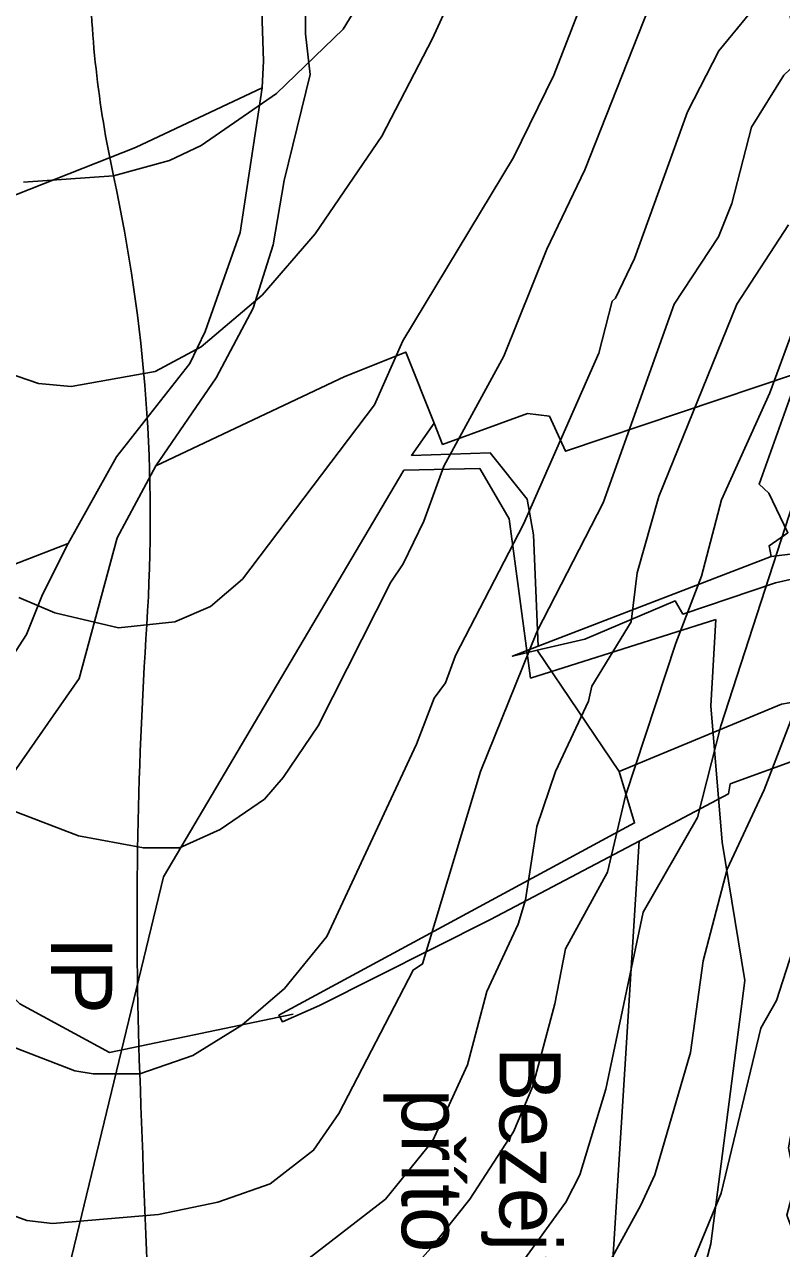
# Model space of a CAD drawing. Extents: x -510989 to -501240, y -1184665 to -1176089.
# Drawn here: x -509320.3 to -509072.6, y -1178596.2 to -1178195.4 of the extents above; entities that cross this region are included whole.
import ezdxf

# ---------------------------------------------------------------- set-up
doc = ezdxf.new("R2010")
doc.units = 0
for name, color, linetype in [('lesni_pozemek', 7, 'Continuous'), ('NAVRH_interakcni_prvky', 7, 'Continuous'), ('NAVRH_rozvodnice', 7, 'Continuous'), ('orna_puda', 7, 'Continuous'), ('ostatni_plocha_x_neplodna_puda', 7, 'Continuous'), ('STAV_systematicke_odvodneni', 7, 'Continuous'), ('trvaly_travni_porost', 7, 'Continuous'), ('vrstevnice_01', 7, 'Continuous'), ('vrstevnice_02', 7, 'Continuous')]:
    doc.layers.add(name, color=color, linetype=linetype)

msp = doc.modelspace()

# ---------------------------------------------------------------- linework, layer by layer
at = {"layer": 'lesni_pozemek'}
for points in [[(-509352.23, -1177992.82), (-509277.91, -1177979.64), (-509294.38, -1178059.57), (-509277.56, -1178096.58), (-509249.2, -1178142.97), (-509242.63, -1178191.05), (-509242.06, -1178207.34), (-509242.58, -1178216.16), (-509283.99, -1178235.74), (-509461.65, -1178305.88)], [(-509070.93, -1178188.14), (-509058.99, -1178235.48), (-509065.92, -1178256.91), (-509063.93, -1178284.96), (-509058.77, -1178306.68), (-509067.99, -1178309.79), (-509143.24, -1178335.17), (-509148.52, -1178323.61), (-509155.73, -1178322.8), (-509183.52, -1178332.91), (-509186.3, -1178325.96), (-509195.58, -1178302.7), (-509215.44, -1178310.62), (-509277.34, -1178339.91), (-509257.62, -1178311.13), (-509245.45, -1178288.29), (-509238.94, -1178267.61), (-509235.33, -1178246.53), (-509226.84, -1178211.78), (-509228.36, -1178198.52), (-509228.34, -1178184.75)]]:
    msp.add_lwpolyline(points, dxfattribs=at)
for points in [[(-509242.58, -1178216.16), (-509249.76, -1178263.5), (-509261.19, -1178295.99), (-509266.21, -1178306.42), (-509290.19, -1178336.95), (-509306.07, -1178365.33), (-509350.84, -1178382.73), (-509369.3, -1178390.13), (-509445.22, -1178426.28), (-509483.16, -1178444.87), (-509521.86, -1178468.22), (-509537.17, -1178439.35), (-509570.24, -1178456.89), (-509623.21, -1178492.39), (-509630.45, -1178455.52), (-509643.89, -1178444.47), (-509619.86, -1178428.49), (-509628.37, -1178411.06), (-509595.24, -1178392.56), (-509544.9, -1178360.44), (-509543.23, -1178344.97), (-509542.89, -1178344.8), (-509461.65, -1178305.88), (-509283.99, -1178235.74)], [(-509306.07, -1178365.33), (-509314.46, -1178382.03), (-509319.66, -1178395.18), (-509333.51, -1178416.41), (-509357.62, -1178446.69), (-509375.95, -1178453.44), (-509431.97, -1178489.18), (-509460.4, -1178503.32), (-509497.06, -1178523.94), (-509523.84, -1178541.35), (-509528.28, -1178534.13), (-509544.42, -1178507.82), (-509519.89, -1178494.82), (-509477.28, -1178469.42), (-509452.91, -1178458.07), (-509405.78, -1178437.19), (-509364.01, -1178412.07), (-509350.54, -1178396.53), (-509349.49, -1178389.74), (-509350.84, -1178382.73)]]:
    msp.add_lwpolyline(points, close=True, dxfattribs=at)
at = {"layer": 'NAVRH_interakcni_prvky'}
msp.add_lwpolyline([(-509232.44, -1178519.48), (-509292.45, -1178531.94), (-509321.89, -1178516.08), (-509355.85, -1178482.12)], dxfattribs=at)
at = {"layer": 'NAVRH_rozvodnice'}
for centre, radius, start, end in [((-508957.28, -1178172.54), 341.68, 180.3281, 192.2433), ((-509808.31, -1178357.21), 529.15, 356.2307, 12.2433), ((-507817.51, -1178488.37), 1465.96, 176.23073, 181.97922), ((-501370.86, -1178265.59), 7916.45, 181.979217, 183.19639)]:
    msp.add_arc(centre, radius, start, end, dxfattribs=at)
at = {"layer": 'orna_puda'}
msp.add_lwpolyline([(-509136.21, -1178728.22), (-509127.44, -1178594.74), (-509119.19, -1178462.76), (-509089.96, -1178447.33), (-509089.35, -1178444.08), (-509065.99, -1178435.56), (-509065.97, -1178467.35), (-509067.53, -1178477.84), (-509066.87, -1178484.6), (-509059.92, -1178500.82), (-509062.23, -1178514.38), (-509069.22, -1178516.36), (-509069.47, -1178537.93), (-509066.85, -1178549.86), (-509069.78, -1178560.1), (-509070.28, -1178563.21), (-509067.97, -1178574.57), (-509070.81, -1178585.19), (-509064.96, -1178601)], dxfattribs=at)
at = {"layer": 'ostatni_plocha_x_neplodna_puda'}
for points in [[(-509228.34, -1178184.75), (-509228.36, -1178198.52), (-509226.84, -1178211.78), (-509235.33, -1178246.53), (-509238.94, -1178267.61), (-509245.45, -1178288.29), (-509257.62, -1178311.13), (-509277.34, -1178339.91), (-509290.03, -1178363.44), (-509302.44, -1178409.52), (-509327.2, -1178445.13)], [(-509333.51, -1178416.41), (-509319.66, -1178395.18), (-509314.46, -1178382.03), (-509306.07, -1178365.33), (-509290.19, -1178336.95), (-509266.21, -1178306.42), (-509261.19, -1178295.99), (-509249.76, -1178263.5), (-509242.58, -1178216.16), (-509242.06, -1178207.34), (-509242.63, -1178191.05)]]:
    msp.add_lwpolyline(points, dxfattribs=at)
for points in [[(-509067.99, -1178309.79), (-509058.77, -1178306.68), (-509057.94, -1178310.17), (-509061.66, -1178325), (-509064.7, -1178332.98), (-509064.2, -1178339.48), (-509060.7, -1178365.15), (-509060.92, -1178367.73), (-509076.03, -1178369.61), (-509076.68, -1178366.09), (-509070.53, -1178361.84), (-509076.74, -1178348.9), (-509079.92, -1178345.88), (-509069.59, -1178316.86)], [(-509069.59, -1178316.86), (-509079.92, -1178345.88), (-509076.74, -1178348.9), (-509070.53, -1178361.84), (-509076.68, -1178366.09), (-509076.03, -1178369.61), (-509152.2, -1178398.94), (-509153.73, -1178362.47), (-509155.84, -1178350.78), (-509167.9, -1178335.7), (-509193.66, -1178336.5), (-509186.3, -1178325.96), (-509183.52, -1178332.91), (-509155.73, -1178322.8), (-509148.52, -1178323.61), (-509143.24, -1178335.17), (-509067.99, -1178309.79)], [(-509076.03, -1178369.61), (-509060.92, -1178367.73), (-509061.57, -1178375.25), (-509074.62, -1178378.22), (-509104.85, -1178388.43), (-509107.42, -1178384.13), (-509136.97, -1178396.64), (-509152.6, -1178400.3), (-509160.65, -1178402.19), (-509152.2, -1178398.94)], [(-509072.63, -1178417.97), (-509065.13, -1178416.66), (-509065.99, -1178435.56), (-509089.35, -1178444.08), (-509089.96, -1178447.33), (-509119.19, -1178462.76), (-509167.87, -1178488.46), (-509223.82, -1178516.62), (-509235.9, -1178521.93), (-509237.05, -1178519.8), (-509120.69, -1178456.83), (-509125.72, -1178439.98)]]:
    msp.add_lwpolyline(points, close=True, dxfattribs=at)
at = {"layer": 'STAV_systematicke_odvodneni'}
for p, q in [((-509196.15, -1178341.39), (-509274.88, -1178474.44)), ((-509171.28, -1178340.75), (-509196.15, -1178341.39)), ((-509161.7, -1178357.25), (-509171.28, -1178340.75)), ((-509154.79, -1178409.41), (-509161.7, -1178357.25)), ((-509094.14, -1178390.25), (-509154.79, -1178409.41)), ((-509095.74, -1178418.45), (-509094.14, -1178390.25)), ((-509092.01, -1178463.16), (-509095.74, -1178418.45)), ((-509084.57, -1178508.4), (-509092.01, -1178463.16)), ((-509274.88, -1178474.44), (-509350.42, -1178787.38)), ((-509095.74, -1178594.61), (-509084.57, -1178508.4)), ((-509105.31, -1178630.27), (-509095.74, -1178594.61))]:
    msp.add_line(p, q, dxfattribs=at)
at = {"layer": 'trvaly_travni_porost'}
msp.add_lwpolyline([(-509327.2, -1178445.13), (-509302.44, -1178409.52), (-509290.03, -1178363.44), (-509277.34, -1178339.91), (-509215.44, -1178310.62), (-509195.58, -1178302.7), (-509186.3, -1178325.96), (-509193.66, -1178336.5), (-509167.9, -1178335.7), (-509155.84, -1178350.78), (-509153.73, -1178362.47), (-509152.2, -1178398.94), (-509160.65, -1178402.19), (-509152.6, -1178400.3), (-509125.72, -1178439.98), (-509120.69, -1178456.83), (-509237.05, -1178519.8), (-509235.9, -1178521.93), (-509223.82, -1178516.62), (-509167.87, -1178488.46), (-509119.19, -1178462.76), (-509127.44, -1178594.74), (-509136.21, -1178728.22)], dxfattribs=at)
msp.add_lwpolyline([(-509074.62, -1178378.22), (-509061.57, -1178375.25), (-509065.13, -1178416.66), (-509072.63, -1178417.97), (-509125.72, -1178439.98), (-509152.6, -1178400.3), (-509136.97, -1178396.64), (-509107.42, -1178384.13), (-509104.85, -1178388.43)], close=True, dxfattribs=at)
at = {"layer": 'vrstevnice_01'}
for points in [[(-509322.19, -1178383), (-509310.41, -1178388), (-509289.5, -1178393), (-509271.09, -1178391), (-509259.5, -1178386), (-509249, -1178377), (-509205.81, -1178320), (-509196.5, -1178299), (-509160.31, -1178239), (-509147.09, -1178212), (-509130.81, -1178170)], [(-509320.59, -1178247), (-509291.19, -1178245), (-509272.91, -1178240), (-509262.5, -1178235), (-509237.81, -1178218), (-509216, -1178197), (-509203.31, -1178176)], [(-509078.41, -1178186), (-509093.09, -1178204), (-509103.41, -1178224), (-509120.69, -1178272), (-509126.91, -1178285), (-509128, -1178286), (-509132.41, -1178303), (-509157, -1178359), (-509179.31, -1178402), (-509182.59, -1178411), (-509186.31, -1178416), (-509192, -1178431), (-509221.41, -1178494), (-509235.19, -1178511), (-509249.19, -1178523), (-509265.19, -1178533), (-509282.59, -1178539), (-509297.81, -1178539), (-509303.81, -1178538), (-509324.5, -1178530)], [(-509232, -1178603), (-509202.19, -1178580), (-509186.81, -1178561), (-509175.31, -1178536), (-509169, -1178512), (-509158.81, -1178490), (-509156.41, -1178482), (-509152.69, -1178458), (-509146.59, -1178440), (-509135.81, -1178417), (-509134.69, -1178412), (-509121.81, -1178391), (-509119.81, -1178375), (-509112.69, -1178350), (-509087.19, -1178287), (-509070.31, -1178261)], [(-509190.31, -1178646), (-509143.19, -1178581), (-509138.59, -1178572), (-509130.09, -1178544), (-509117.91, -1178486), (-509100.09, -1178455), (-509092.41, -1178425), (-509066.19, -1178344), (-509053.31, -1178328), (-509040.91, -1178326), (-509035.31, -1178329), (-509031.81, -1178333), (-509028.91, -1178340), (-509025.09, -1178356), (-509020.81, -1178390), (-509015.41, -1178416), (-509001.91, -1178458), (-508989.41, -1178488), (-508967.59, -1178535), (-508960.59, -1178555), (-508947.69, -1178601)], [(-509105.5, -1178610), (-509092.31, -1178578), (-509079.41, -1178524), (-509074.19, -1178515), (-509061.69, -1178476), (-509054.59, -1178463), (-509047.69, -1178463), (-509035.69, -1178474), (-509031.91, -1178484), (-509030.69, -1178495), (-509030.41, -1178536), (-509027.09, -1178559), (-509021.69, -1178579), (-509000.31, -1178632)]]:
    msp.add_lwpolyline(points, dxfattribs=at)
at = {"layer": 'vrstevnice_02'}
for points in [[(-509330.09, -1178308), (-509315.69, -1178313), (-509305.09, -1178314), (-509277.59, -1178309), (-509262.5, -1178301), (-509242.59, -1178284), (-509225.19, -1178264), (-509203.41, -1178232), (-509186.81, -1178200), (-509169.41, -1178162)], [(-509200.41, -1178378), (-509196.41, -1178372), (-509189.69, -1178358), (-509183.09, -1178340), (-509163.5, -1178304), (-509149.41, -1178269), (-509136.91, -1178243), (-509116, -1178190)], [(-509257, -1178581), (-509239.91, -1178575), (-509225.69, -1178564), (-509217.5, -1178552), (-509193.09, -1178505), (-509190.09, -1178503), (-509171.09, -1178440), (-509152.59, -1178394), (-509130.91, -1178352), (-509107.69, -1178287), (-509093.19, -1178265), (-509088.81, -1178254), (-509082.41, -1178229), (-509071.81, -1178212), (-509060.19, -1178201), (-509048.5, -1178195)], [(-509067.59, -1178292), (-509076.41, -1178316), (-509092.19, -1178351), (-509098.81, -1178376), (-509107.19, -1178398), (-509123.69, -1178448), (-509129.5, -1178473), (-509143.31, -1178498), (-509146.81, -1178516), (-509154, -1178543), (-509160.31, -1178558), (-509174.59, -1178580), (-509187.31, -1178596), (-509207.81, -1178619)], [(-509323.69, -1178453), (-509302.69, -1178461), (-509281.41, -1178465), (-509269.59, -1178465), (-509256.31, -1178459), (-509241.81, -1178449), (-509235.69, -1178442), (-509224.19, -1178425), (-509200.41, -1178378)], [(-508958.5, -1178654), (-508995.19, -1178558), (-509004.41, -1178522), (-509012, -1178485), (-509027.19, -1178432), (-509035.31, -1178396), (-509044.41, -1178384), (-509050, -1178382), (-509054.81, -1178385), (-509078.31, -1178446), (-509090.41, -1178472), (-509098.19, -1178502), (-509102.41, -1178532), (-509114, -1178572), (-509118.59, -1178582), (-509139.5, -1178620)], [(-509336, -1178581), (-509319.5, -1178587), (-509311.19, -1178588), (-509276.41, -1178585), (-509257, -1178581)]]:
    msp.add_lwpolyline(points, dxfattribs=at)

# ---------------------------------------------------------------- texts
at = {"layer": 'NAVRH_interakcni_prvky'}
msp.add_text('IP', height=20, rotation=270, dxfattribs=at).set_placement((-509311.61, -1178494.1))
at = {"layer": 'NAVRH_rozvodnice'}
for s, p in [('Bezejmenný', (-509164.86, -1178530.18)), ('přítok "J"', (-509196.86, -1178543.9))]:
    msp.add_text(s, height=20, rotation=270, dxfattribs=at).set_placement(p)

doc.saveas('drawing.dxf')
